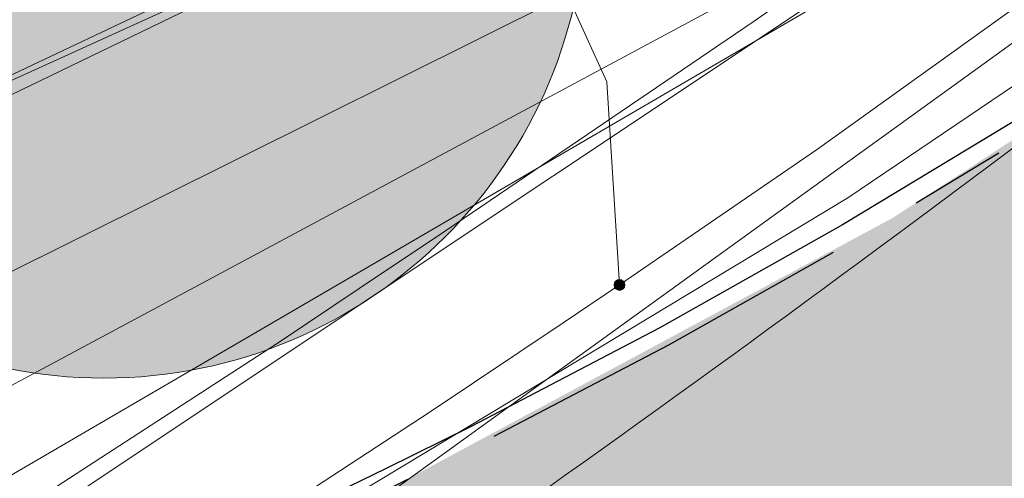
# Model space of a CAD drawing. Header units: metres. Extents: x 163628 to 167855, y 402678 to 405435.
# Tile 403 of 1056: x 165665.46 to 165669.54, y 404053.58 to 404055.48. Entities that reach past the tile are written whole.
import ezdxf

# ---------------------------------------------------------------- set-up
doc = ezdxf.new("R2010")
doc.units = ezdxf.units.M
doc.linetypes.add('X-CA190022.004-UO-DWM_Snelfietsroute$0$VH-OPSLUITBAND_80X200', pattern=[14, 8, -2, 2, -2])
doc.linetypes.add('X-CA190022.004-UO-WHM_Riolering gemeente_NLCS_v0.2$0$RI-GWA', pattern=[18.45, 6, -1.8, 1.75, -1.8, 1.75, -1.8, 1.75, -1.8])
doc.layers.get('0').update_dxf_attribs({"lineweight": 25})
for name, color, linetype, lineweight in [('X-CA190022.004-UO-BGT_Ondergrond$0$GE_314_WGDRijbaanLokaleweg_Vlak_GEM', 253, 'Continuous', 9), ('X-CA190022.004-UO-BGT_Ondergrond$0$GE_364_OWGBerm_halfverhard_Vlak_GEM', 253, 'Continuous', 9), ('X-CA190022.004-UO-BGT_Ondergrond$0$GE_367_OWGBerm_groenvoorziening_grasenk_GEM', 253, 'Continuous', 9), ('X-CA190022.004-UO-BGT_Ondergrond$0$GE_401_OTDErf_Vlak_GEM', 253, 'Continuous', 9), ('X-CA190022.004-UO-DTM inmeting$0$B-WE-VH-VERHARDING_ASFALT-G', 246, 'Continuous', 0), ('X-CA190022.004-UO-DTM inmeting$0$B-WE-VH-VERHARDING_HALFVERHARDING-G', 246, 'Continuous', 0), ('X-CA190022.004-UO-DWM_Snelfietsroute$0$N-WE-VH-KANTOPSLUITING_ACHTERKANTBAND-G', 125, 'Continuous', 25), ('X-CA190022.004-UO-DWM_Snelfietsroute$0$N-WE-VH-KANTOPSLUITING_OPSLUITBAND_80X200-G', 125, 'X-CA190022.004-UO-DWM_Snelfietsroute$0$VH-OPSLUITBAND_80X200', 25), ('X-CA190022.004-UO-KAD_Percelen$0$B-WE-KG-GRENS_PERCEEL-GV', 150, 'Continuous', 9), ('X-CA190022.004-UO-WHM_Riolering gemeente_NLCS_v0.2$0$B-WE-RI-GWA_TRANSPORTLEIDING-G', 214, 'X-CA190022.004-UO-WHM_Riolering gemeente_NLCS_v0.2$0$RI-GWA', 15)]:
    doc.layers.add(name, color=color, linetype=linetype, lineweight=lineweight)
doc.layers.add('X-CA190022.004-UO-DTM inmeting$0$X-XX-AL-MEETPUNT-S', color=246, linetype='Continuous', lineweight=0, plot=False)
doc.layers.add('X-CA190022.004-UO-DWM_Beplanting$0$B-WE-GR-BOOM-S AFKOMSTIG UIT DTM_v0.4', color=252, linetype='Continuous')
doc.layers.add('X-CA190022.004-UO-DWM_Beplanting$0$N-GV-GR-GRAS-A-200', color=7, linetype='Continuous')
for name, color, linetype, lineweight, transparency in [('X-CA190022.004-UO-KL_Wenstracé_v0.3$0$N-WE-KL-TRACE_WENSTRACE-G 1.5m', 24, 'Continuous', 35, 0.6), ('X-CA190022.004-UO-KLIC$0$B-OI-KL-DATA_KPN_0000546663_VECT_19O042616-G', 42, 'X-CA190022.004-UO-KLIC$0$1-200 TELEFONIE-KPN', 0, 0.25), ('X-CA190022.004-UO-KLIC$0$B-OI-KL-DATA_REGGEFIBER OPERATOR B.V._0000579733_VECT_19O042616-G', 42, 'X-CA190022.004-UO-KLIC$0$1-200 REGGEFIBER', 0, 0.25), ('X-CA190022.004-UO-KLIC$0$B-OI-KL-DATA_ZIGGO BV_0000546674_VECT_19O042616-G', 42, 'X-CA190022.004-UO-KLIC$0$1-200 ZIGGO', 0, 0.25), ('X-CA190022.004-UO-KLIC$0$B-WE-KL-ET_LS-G', 42, 'X-CA190022.004-UO-KLIC$0$1-200 LAAGSPANNING', 0, 0.25), ('X-CA190022.004-UO-KLIC$0$B-WE-KL-ET_LS_HULPSTUK-S', 42, 'X-CA190022.004-UO-KLIC$0$1-200 LAAGSPANNING', 0, 0.25), ('X-CA190022.004-UO-KLIC$0$B-WE-KL-ET_LS_KABELBED-G', 42, 'X-CA190022.004-UO-KLIC$0$1-200 LAAGSPANNING', 0, 0.25), ('X-CA190022.004-UO-KLIC$0$B-WE-KL-ET_MS-G', 42, 'X-CA190022.004-UO-KLIC$0$1-200 MIDDENSPANNING', 0, 0.25)]:
    doc.layers.add(name, color=color, linetype=linetype, lineweight=lineweight, transparency=transparency)
doc.styles.add('X-CA190022.004-UO-KLIC$0$NLCS-ISO', font='NLCS-ISO.ttf')
doc.linetypes.add('X-CA190022.004-UO-KLIC$0$1-200 LAAGSPANNING', pattern='A,1.5,-0.6,["LS",X-CA190022.004-UO-KLIC$0$NLCS-ISO,S=0.24,R=0,X=-0.45,Y=-0.12],-0.05', length=2.15)
doc.linetypes.add('X-CA190022.004-UO-KLIC$0$1-200 MIDDENSPANNING', pattern='A,1.5,-0.6,["MS",X-CA190022.004-UO-KLIC$0$NLCS-ISO,S=0.24,R=0,X=-0.5,Y=-0.12],-0.05', length=2.15)
doc.linetypes.add('X-CA190022.004-UO-KLIC$0$1-200 REGGEFIBER', pattern='A,1.5,-0.6,["REGGEFIBER",X-CA190022.004-UO-KLIC$0$NLCS-ISO,S=0.24,R=0,X=-0.5,Y=-0.12],-0.65', length=2.75)
doc.linetypes.add('X-CA190022.004-UO-KLIC$0$1-200 TELEFONIE-KPN', pattern='A,1.5,-0.6,["KPN",X-CA190022.004-UO-KLIC$0$NLCS-ISO,S=0.24,R=0,X=-0.5,Y=-0.12],-0.3', length=2.4)
doc.linetypes.add('X-CA190022.004-UO-KLIC$0$1-200 ZIGGO', pattern='A,1.5,-0.6,["ZIGGO",X-CA190022.004-UO-KLIC$0$NLCS-ISO,S=0.24,R=0,X=-0.5,Y=-0.12],-0.5', length=2.6)

# ---------------------------------------------------------------- blocks, each defined once
blk = doc.blocks.new('X-CA190022.004-UO-DTM inmeting$0$punt')
at = {"color": 0, "lineweight": -2}
blk.add_line((0, 0), (0, 0), dxfattribs=at)
blk = doc.blocks.new('X-CA190022.004-UO-KLIC$0$SKL-WTB_HULP_MOF-SO')
at = {"linetype": 'ByBlock', "lineweight": 18}
h = blk.add_hatch(color=0, dxfattribs=at)
h.dxf.hatch_style = 1
h.paths.add_polyline_path([(-0.5625, 0, 1), (0.5625, 0, 1)])
at = {"color": 0, "linetype": 'ByBlock', "lineweight": 18}
blk.add_circle((0, 0), 0.5625, dxfattribs=at)
at = {"color": 0, "linetype": 'ByBlock', "lineweight": 18, "style": 'X-CA190022.004-UO-KLIC$0$NLCS-ISO', "flags": 1}
for tag, p in [('TYPE', (1.5, 0)), ('LABEL', (1.5, -1.5)), ('OMSCHRIJVING', (1.5, -3))]:
    blk.add_attdef(tag, p, '', height=1, dxfattribs=at)
blk = doc.blocks.new('X-CA190022.004-UO-DWM_Beplanting$0$SGR-BOOM_01-SO')
at = {"linetype": 'ByBlock', "lineweight": 18}
h = blk.add_hatch(color=0, dxfattribs=at)
h.dxf.hatch_style = 1
edge = h.paths.add_edge_path()
edge.add_arc((0, 0), 0.25, 0, 360)
at = {"color": 0, "linetype": 'ByBlock', "lineweight": 18}
for radius in [2, 0.25]:
    blk.add_circle((0, 0), radius, dxfattribs=at)
blk = doc.blocks.new('X-CA190022.004-UO-DWM_Beplanting$0$IMGEOBoom')
at = {"transparency": 33554457}
h = blk.add_hatch(color=256, dxfattribs=at)
h.dxf.hatch_style = 1
edge = h.paths.add_edge_path()
edge.add_arc((0, 0), 100, 0, 360)
edge = h.paths.add_edge_path(flags=17)
edge.add_arc((0, 0), 12.5, 0, 360)
h = blk.add_hatch()
h.set_pattern_fill('ANGLE', color=256)
h.set_pattern_definition([(0, (0, 0), (0, 6.985), [5.08, -1.905]), (90, (0, 0), (-6.985, 4e-16), [5.08, -1.905])])
edge = h.paths.add_edge_path(flags=17)
edge.add_arc((0, 0), 12.5, 0, 360)
at = {"layer": 'X-CA190022.004-UO-DWM_Beplanting$0$N-GV-GR-GRAS-A-200'}
h = blk.add_hatch(color=256, dxfattribs=at)
h.dxf.hatch_style = 1
edge = h.paths.add_edge_path(flags=17)
edge.add_arc((0, 0), 12.5, 0, 360)
at = {"xscale": 50, "yscale": 50, "zscale": 50}
blk.add_blockref('X-CA190022.004-UO-DWM_Beplanting$0$SGR-BOOM_01-SO', (0, 0), dxfattribs=at)

msp = doc.modelspace()

# ---------------------------------------------------------------- linework, layer by layer
at = {"layer": 'X-CA190022.004-UO-BGT_Ondergrond$0$GE_314_WGDRijbaanLokaleweg_Vlak_GEM', "extrusion": (0, 0, -1)}
msp.add_arc((-165627.9204, 404108.7246), 72.11, 211.384689, 240.300856, dxfattribs=at)
at = {"layer": 'X-CA190022.004-UO-BGT_Ondergrond$0$GE_314_WGDRijbaanLokaleweg_Vlak_GEM'}
msp.add_arc((165616.1303, 404126.0763), 88.9675, 302.576742, 310.372989, dxfattribs=at)
at = {"layer": 'X-CA190022.004-UO-BGT_Ondergrond$0$GE_364_OWGBerm_halfverhard_Vlak_GEM', "flags": 128}
msp.add_lwpolyline([(165664.033, 404051.106), (165662.756, 404053.989), (165673.162, 404058.916), (165673.76, 404058.297)], dxfattribs=at)
at = {"layer": 'X-CA190022.004-UO-BGT_Ondergrond$0$GE_364_OWGBerm_halfverhard_Vlak_GEM', "extrusion": (0, 0, -1)}
msp.add_arc((-165616.1303, 404126.0763), 88.9675, 229.627011, 237.423258, dxfattribs=at)
at = {"layer": 'X-CA190022.004-UO-BGT_Ondergrond$0$GE_367_OWGBerm_groenvoorziening_grasenk_GEM'}
msp.add_arc((165627.9204, 404108.7246), 72.11, 299.699144, 328.615311, dxfattribs=at)
at = {"layer": 'X-CA190022.004-UO-BGT_Ondergrond$0$GE_401_OTDErf_Vlak_GEM', "flags": 128}
msp.add_lwpolyline([(165673.47, 404061.721), (165673.162, 404058.916), (165662.756, 404053.989), (165660.944, 404053.174), (165655.118, 404050.373), (165653.304, 404049.501), (165653.528, 404048.693), (165642.372, 404043.59), (165641.896, 404043.139), (165638.322, 404041.281)], dxfattribs=at)
at = {"layer": 'X-CA190022.004-UO-DTM inmeting$0$B-WE-VH-VERHARDING_ASFALT-G'}
msp.add_polyline3d([(165692.467, 404081.283, 9.011), (165690.492, 404078.619, 9.015), (165688.163, 404075.127, 9.011), (165687.418, 404074.012, 9.009), (165685.769, 404072.007, 9.052), (165683.108, 404068.492, 9.046), (165680.191, 404064.848, 9.068), (165677.184, 404061.487, 9.092), (165674.539, 404058.944, 9.177), (165671.821, 404056.725, 9.214), (165668.888, 404054.742, 9.216), (165664.997, 404052.397, 9.208), (165664.184, 404051.983, 9.201), (165661.309, 404050.306, 9.188), (165657.372, 404048.088, 9.161), (165655.189, 404046.873, 9.152), (165655.094, 404046.534, 9.163), (165651.321, 404044.732, 9.168), (165648.297, 404043.223, 9.172), (165643.616, 404040.892, 9.203)], dxfattribs=at)
at = {"layer": 'X-CA190022.004-UO-DTM inmeting$0$B-WE-VH-VERHARDING_HALFVERHARDING-G'}
msp.add_polyline3d([(165673.783, 404061.093, 9.268), (165674.075, 404059.331, 9.197), (165670.557, 404057.627, 9.242), (165668.002, 404056.417, 9.225), (165663.752, 404054.362, 9.23), (165662.36, 404053.742, 9.217), (165661.967, 404053.671, 9.216), (165660.49, 404054.245, 9.193)], dxfattribs=at)
at = {"layer": 'X-CA190022.004-UO-DWM_Snelfietsroute$0$N-WE-VH-KANTOPSLUITING_ACHTERKANTBAND-G', "ltscale": 0.2, "flags": 128}
msp.add_lwpolyline([(165683.6085, 404070.9117), (165677.5788, 404062.5431), (165677.2692, 404062.1215), (165676.7328, 404061.4278), (165676.1789, 404060.7552), (165675.6046, 404060.0999), (165675.0104, 404059.4626), (165674.3969, 404058.8439), (165673.7646, 404058.2443), (165673.1083, 404057.6593), (165672.831, 404057.4228), (165672.4508, 404057.1086), (165671.7613, 404056.5663), (165671.0602, 404056.0489), (165670.3435, 404055.5533), (165669.6119, 404055.08), (165668.8661, 404054.6295), (165668.1068, 404054.2021), (165667.3281, 404053.7948), (165666.973, 404053.6191), (165663.6125, 404051.9854), (165661.0825, 404053.239)], dxfattribs=at)
at = {"layer": 'X-CA190022.004-UO-DWM_Snelfietsroute$0$N-WE-VH-KANTOPSLUITING_OPSLUITBAND_80X200-G', "ltscale": 0.2, "flags": 128}
msp.add_lwpolyline([(165686.892, 404077.209), (165687.5552, 404077.1077), (165683.3145, 404071.2221), (165683.7202, 404070.9299), (165677.6435, 404062.496), (165677.3331, 404062.0734), (165676.7954, 404061.3779), (165676.2399, 404060.7034), (165675.664, 404060.0463), (165675.0681, 404059.4072), (165674.4528, 404058.7867), (165673.8187, 404058.1855), (165673.1609, 404057.599), (165672.8824, 404057.3616), (165672.501, 404057.0464), (165671.8098, 404056.5027), (165671.1067, 404055.9838), (165670.388, 404055.4868), (165669.6544, 404055.0122), (165668.9064, 404054.5604), (165668.145, 404054.1318), (165667.3644, 404053.7235), (165667.0082, 404053.5472), (165663.6122, 404051.8963), (165661.047, 404053.1673)], dxfattribs=at)
at = {"layer": 'X-CA190022.004-UO-KAD_Percelen$0$B-WE-KG-GRENS_PERCEEL-GV', "flags": 128}
msp.add_lwpolyline([(165816.43, 404126.37), (165784.658, 404112.989), (165755.734, 404100.808), (165751.56, 404099.05), (165737.97, 404093.3), (165736.06, 404093.5), (165713.66, 404097), (165702.01, 404098.82), (165690.38, 404082.32), (165674.48, 404059.35), (165670.46, 404057.52), (165663.93, 404054.55), (165655.8, 404050.85), (165652.73, 404049.83), (165641.99, 404044.65), (165623.44, 404035.76)], dxfattribs=at)
msp.add_lwpolyline([(165663.93, 404054.55), (165670.46, 404057.52), (165669.47, 404059.75), (165666.36, 404066.69), (165665.79, 404066.43), (165665.39, 404067.33), (165664.56, 404066.96), (165664.04, 404068.11), (165664.14, 404068.15), (165661.73, 404073.54), (165653.44, 404091.26), (165648.438, 404102.127), (165648.168, 404102.713), (165645.06, 404095.91), (165654.73, 404074.15), (165656.23, 404070.87), (165659.32, 404072.28), (165661.63, 404067.25), (165659.31, 404066.19), (165660.27, 404064.09), (165659.68, 404063.82), (165662.91, 404056.79)], close=True, dxfattribs=at)
at = {"layer": 'X-CA190022.004-UO-KL_Wenstracé_v0.3$0$N-WE-KL-TRACE_WENSTRACE-G 1.5m', "lineweight": 18, "ltscale": 0.2, "const_width": 1.5}
msp.add_lwpolyline([(165576.1178, 404009.7862, 0.039739), (165596.166, 404018.2749), (165667.3415, 404052.8753, 0.124118), (165678.2474, 404062.0512), (165690.192, 404078.629, -0.152208), (165708.4365, 404092.3363, -0.152208)], format="xyb", dxfattribs=at)
at = {"layer": 'X-CA190022.004-UO-KLIC$0$B-OI-KL-DATA_KPN_0000546663_VECT_19O042616-G', "flags": 128}
msp.add_lwpolyline([(165703.5, 404097.5), (165696.1667, 404088.1667), (165685.5, 404071.8333), (165681.5, 404066.5), (165673.5, 404058.1667), (165672.5, 404057.5), (165666.5, 404053.1667), (165665.1667, 404052.5), (165609.5, 404024.8333), (165553.5, 403998.1667), (165544.1667, 403994.5), (165539.5, 403992.1667), (165525.8333, 403979.1667), (165525.8333, 403978.5), (165532.1667, 403975.8333)], dxfattribs=at)
at = {"layer": 'X-CA190022.004-UO-KLIC$0$B-OI-KL-DATA_REGGEFIBER OPERATOR B.V._0000579733_VECT_19O042616-G', "flags": 128}
msp.add_lwpolyline([(165674.1667, 404060.5), (165674.1667, 404059.8333), (165670.1667, 404056.5), (165665.1667, 404053.1667), (165634.5, 404037.8333)], dxfattribs=at)
at = {"layer": 'X-CA190022.004-UO-KLIC$0$B-OI-KL-DATA_ZIGGO BV_0000546674_VECT_19O042616-G', "flags": 128}
msp.add_lwpolyline([(165673.1667, 404058.8333), (165669.8333, 404056.1667), (165661.8333, 404051.5), (165660.8333, 404051.1667)], dxfattribs=at)
at = {"layer": 'X-CA190022.004-UO-KLIC$0$B-WE-KL-ET_LS-G'}
for points in [[(165665.172, 404053.83), (165670.881, 404056.894), (165672.103, 404057.458), (165672.317, 404057.632), (165673.309, 404058.468), (165673.676, 404058.791), (165674.025, 404059.108), (165674.214, 404059.284), (165674.358, 404059.419), (165675.363, 404060.374), (165675.885, 404060.866), (165677.803, 404062.735), (165678.24, 404063.179), (165678.661, 404063.612), (165679.064, 404064.037), (165681.035, 404066.394), (165682.17, 404067.752), (165683.17, 404069.13), (165684.044, 404070.328), (165685.755, 404072.306), (165694.425, 404084.658), (165700.472, 404093.355)], [(165667.942, 404054.381), (165667.889, 404055.223), (165665.981, 404059.418)], [(165671.89, 404057.286), (165671.446, 404056.934), (165670.507, 404056.212), (165670.243, 404056.013), (165670.012, 404055.841), (165668.762, 404054.944), (165668.245, 404054.588), (165667.942, 404054.381), (165667.709, 404054.224), (165667.154, 404053.853), (165665.983, 404053.087), (165665.369, 404052.693), (165663.707, 404051.704), (165663.263, 404051.457), (165662.833, 404051.226), (165647.399, 404043.811)], [(165671.89, 404057.286), (165671.446, 404056.934), (165670.507, 404056.212), (165670.243, 404056.013), (165670.012, 404055.841), (165668.762, 404054.944), (165668.245, 404054.588), (165667.942, 404054.381), (165667.709, 404054.224), (165667.154, 404053.853), (165665.983, 404053.087), (165665.369, 404052.693), (165663.707, 404051.704), (165663.263, 404051.457), (165662.833, 404051.226), (165647.399, 404043.811)]]:
    msp.add_lwpolyline(points, dxfattribs=at)
at = {"layer": 'X-CA190022.004-UO-KLIC$0$B-WE-KL-ET_LS_KABELBED-G'}
for points in [[(165672.103, 404057.458), (165671.89, 404057.286), (165671.446, 404056.934), (165670.507, 404056.212), (165670.243, 404056.013), (165670.012, 404055.841), (165668.762, 404054.944), (165668.245, 404054.588), (165667.942, 404054.381), (165667.709, 404054.224), (165667.154, 404053.853), (165665.983, 404053.087), (165665.369, 404052.693), (165663.707, 404051.704), (165663.263, 404051.457), (165662.833, 404051.226), (165647.399, 404043.811)], [(165665.172, 404053.83), (165670.881, 404056.894), (165672.103, 404057.458)]]:
    msp.add_lwpolyline(points, dxfattribs=at)
at = {"layer": 'X-CA190022.004-UO-KLIC$0$B-WE-KL-ET_MS-G', "linetype": 'X-CA190022.004-UO-KLIC$0$1-200 MIDDENSPANNING'}
msp.add_lwpolyline([(165679.785, 404064.601), (165676.334, 404061.409), (165675.356, 404060.59), (165674.331, 404059.762), (165673.259, 404058.924), (165672.139, 404058.076), (165670.972, 404057.217), (165669.758, 404056.349), (165668.496, 404055.471), (165667.187, 404054.582), (165666.969, 404054.436), (165666.545, 404054.152), (165665.351, 404053.379), (165664.98, 404053.147), (165664.623, 404052.928), (165664.279, 404052.722), (165663.037, 404052.026), (165662.761, 404051.885), (165662.491, 404051.746), (165658.095, 404049.492), (165656.49, 404048.669)], dxfattribs=at)
at = {"layer": 'X-CA190022.004-UO-WHM_Riolering gemeente_NLCS_v0.2$0$B-WE-RI-GWA_TRANSPORTLEIDING-G'}
msp.add_line((165686.944, 404065.152), (165627.104, 404035.36), dxfattribs=at)

# ---------------------------------------------------------------- block references
at = {"layer": 'X-CA190022.004-UO-DTM inmeting$0$X-XX-AL-MEETPUNT-S', "linetype": 'ByBlock', "lineweight": -2}
msp.add_blockref('X-CA190022.004-UO-DTM inmeting$0$punt', (165668.888, 404054.742, 9.216), dxfattribs=at)
at = {"layer": 'X-CA190022.004-UO-DWM_Beplanting$0$B-WE-GR-BOOM-S AFKOMSTIG UIT DTM_v0.4', "linetype": 'ByBlock', "lineweight": -2, "xscale": 0.02, "yscale": 0.02, "zscale": 0.02}
msp.add_blockref('X-CA190022.004-UO-DWM_Beplanting$0$IMGEOBoom', (165665.806, 404055.995, 9.303), dxfattribs=at)
at = {"layer": 'X-CA190022.004-UO-KLIC$0$B-WE-KL-ET_LS_HULPSTUK-S', "xscale": 0.04, "yscale": 0.04, "zscale": 0.2}
msp.add_blockref('X-CA190022.004-UO-KLIC$0$SKL-WTB_HULP_MOF-SO', (165667.942, 404054.381), dxfattribs=at)

doc.saveas('drawing.dxf')
